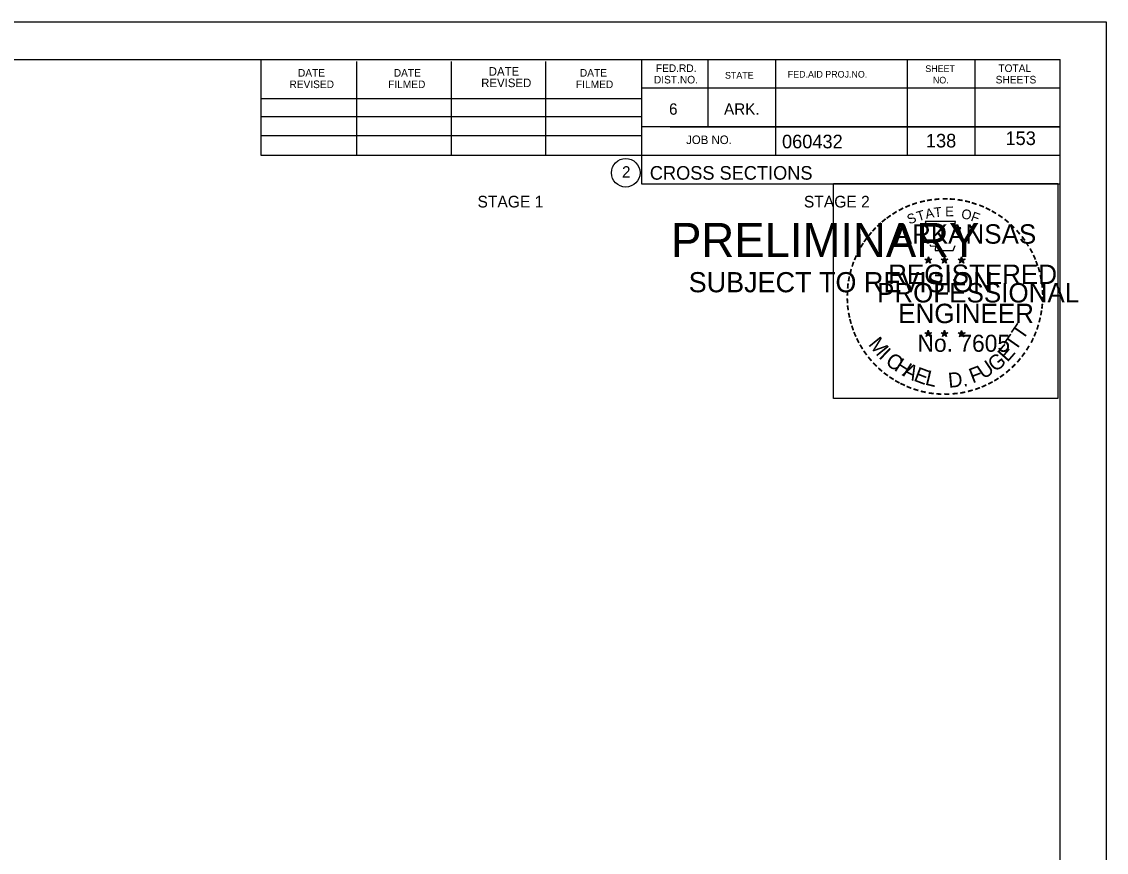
# Model space of a CAD drawing. Extents: x 1538688 to 1540766, y 656250 to 671912.
# Drawn here: x 1538909.5 to 1539021.1, y 669906 to 669991.5 of the extents above; entities that cross this region are included whole.
import ezdxf

# ---------------------------------------------------------------- set-up
doc = ezdxf.new("R2010")
doc.units = 0
for name, color, linetype in [('26', 7, 'Continuous'), ('7', 7, 'Continuous'), ('8', 7, 'Continuous'), ('9', 7, 'Continuous'), ('Default', 7, 'Continuous'), ('RipRap', 7, 'Continuous')]:
    doc.layers.add(name, color=color, linetype=linetype)

msp = doc.modelspace()

# ---------------------------------------------------------------- linework, layer by layer
at = {"layer": '26'}
msp.add_line((1538687.78, 669991.53), (1539021.11, 669991.53), dxfattribs=at)
for points in [[(1538687.77, 669991.53), (1539021.11, 669991.53), (1539021.11, 669778.19), (1538687.77, 669778.19)], [(1538993.03, 669974.87), (1539016.13, 669974.87), (1539016.13, 669952.72), (1538993.03, 669952.72)]]:
    msp.add_lwpolyline(points, close=True, dxfattribs=at)
at = {"layer": '8'}
for p, q in [((1539002.44, 669967.08), (1539002.79, 669966.97)), ((1539002.44, 669967.08), (1539002.69, 669967.04)), ((1539002.44, 669967.08), (1539002.68, 669966.96)), ((1539002.57, 669966.67), (1539002.79, 669966.97)), ((1539002.57, 669966.67), (1539002.7, 669966.92)), ((1539002.57, 669966.67), (1539002.79, 669966.89)), ((1539002.79, 669967.33), (1539002.75, 669967.08)), ((1539002.79, 669966.97), (1539002.79, 669967.33)), ((1539002.79, 669967.33), (1539002.84, 669967.08)), ((1539003.13, 669967.08), (1539002.79, 669966.97)), ((1539003, 669966.67), (1539002.79, 669966.97)), ((1539003, 669966.67), (1539002.79, 669966.89)), ((1539003.13, 669967.08), (1539002.85, 669967.03)), ((1539003, 669966.67), (1539002.86, 669966.96)), ((1539003.13, 669967.08), (1539002.93, 669966.98)), ((1539004.11, 669967.08), (1539004.46, 669966.97)), ((1539004.11, 669967.08), (1539004.36, 669967.04)), ((1539004.11, 669967.08), (1539004.35, 669966.96)), ((1539004.24, 669966.67), (1539004.46, 669966.97)), ((1539004.24, 669966.67), (1539004.37, 669966.92)), ((1539004.24, 669966.67), (1539004.46, 669966.89)), ((1539004.46, 669967.33), (1539004.42, 669967.08)), ((1539004.46, 669966.97), (1539004.46, 669967.33)), ((1539004.46, 669967.33), (1539004.51, 669967.08)), ((1539004.8, 669967.08), (1539004.46, 669966.97)), ((1539004.67, 669966.67), (1539004.46, 669966.97)), ((1539004.67, 669966.67), (1539004.46, 669966.89)), ((1539004.8, 669967.08), (1539004.52, 669967.03)), ((1539004.67, 669966.67), (1539004.53, 669966.96)), ((1539004.8, 669967.08), (1539004.6, 669966.98)), ((1539005.87, 669967.07), (1539006.22, 669966.96)), ((1539005.87, 669967.07), (1539006.13, 669967.02)), ((1539005.87, 669967.07), (1539006.11, 669966.95)), ((1539006.01, 669966.66), (1539006.22, 669966.96)), ((1539006.01, 669966.66), (1539006.13, 669966.9)), ((1539006.01, 669966.66), (1539006.22, 669966.88)), ((1539006.22, 669967.32), (1539006.18, 669967.07)), ((1539006.22, 669966.96), (1539006.22, 669967.32)), ((1539006.22, 669967.32), (1539006.27, 669967.07)), ((1539006.57, 669967.07), (1539006.22, 669966.96)), ((1539006.43, 669966.66), (1539006.22, 669966.96)), ((1539006.43, 669966.66), (1539006.22, 669966.87)), ((1539006.57, 669967.07), (1539006.28, 669967.02)), ((1539006.43, 669966.66), (1539006.3, 669966.95)), ((1539006.57, 669967.07), (1539006.36, 669966.97)), ((1539002.78, 669959.76), (1539002.74, 669959.51)), ((1539002.78, 669959.4), (1539002.78, 669959.76)), ((1539002.78, 669959.76), (1539002.83, 669959.51)), ((1539004.45, 669959.76), (1539004.41, 669959.51)), ((1539004.45, 669959.4), (1539004.45, 669959.76)), ((1539004.45, 669959.76), (1539004.5, 669959.51)), ((1539006.22, 669959.75), (1539006.18, 669959.5)), ((1539006.22, 669959.39), (1539006.22, 669959.75)), ((1539006.22, 669959.75), (1539006.27, 669959.5)), ((1539002.43, 669959.51), (1539002.78, 669959.4)), ((1539002.43, 669959.51), (1539002.69, 669959.46)), ((1539002.43, 669959.51), (1539002.67, 669959.39)), ((1539002.57, 669959.1), (1539002.78, 669959.4)), ((1539002.57, 669959.1), (1539002.69, 669959.34)), ((1539002.57, 669959.1), (1539002.78, 669959.32)), ((1539003.13, 669959.51), (1539002.78, 669959.4)), ((1539003, 669959.1), (1539002.78, 669959.4)), ((1539003, 669959.1), (1539002.78, 669959.31)), ((1539003.13, 669959.51), (1539002.84, 669959.46)), ((1539003, 669959.1), (1539002.86, 669959.39)), ((1539003.13, 669959.51), (1539002.93, 669959.41)), ((1539004.1, 669959.51), (1539004.45, 669959.4)), ((1539004.1, 669959.51), (1539004.36, 669959.46)), ((1539004.1, 669959.51), (1539004.34, 669959.39)), ((1539004.24, 669959.1), (1539004.45, 669959.4)), ((1539004.24, 669959.1), (1539004.36, 669959.34)), ((1539004.24, 669959.1), (1539004.45, 669959.32)), ((1539004.8, 669959.51), (1539004.45, 669959.4)), ((1539004.67, 669959.1), (1539004.45, 669959.4)), ((1539004.67, 669959.1), (1539004.45, 669959.31)), ((1539004.8, 669959.51), (1539004.51, 669959.46)), ((1539004.67, 669959.1), (1539004.53, 669959.39)), ((1539004.8, 669959.51), (1539004.6, 669959.41)), ((1539005.87, 669959.5), (1539006.22, 669959.39)), ((1539005.87, 669959.5), (1539006.12, 669959.45)), ((1539005.87, 669959.5), (1539006.11, 669959.38)), ((1539006, 669959.09), (1539006.22, 669959.39)), ((1539006, 669959.09), (1539006.13, 669959.33)), ((1539006, 669959.09), (1539006.22, 669959.31)), ((1539006.57, 669959.5), (1539006.22, 669959.39)), ((1539006.43, 669959.09), (1539006.22, 669959.39)), ((1539006.43, 669959.09), (1539006.22, 669959.3)), ((1539006.57, 669959.5), (1539006.28, 669959.45)), ((1539006.43, 669959.09), (1539006.3, 669959.38)), ((1539006.57, 669959.5), (1539006.36, 669959.4))]:
    msp.add_line(p, q, dxfattribs=at)
for points in [[(1539002.48, 669970.96), (1539002.75, 669970.13)], [(1539005.99, 669970.04), (1539006.13, 669970.32), (1539005.45, 669970.3), (1539005.6, 669970.96), (1539002.48, 669970.96)], [(1539002.97, 669968.54), (1539002.97, 669968.45), (1539003.53, 669968.43), (1539003.48, 669967.96), (1539005.35, 669967.96), (1539005.55, 669968.49)], [(1539002.79, 669967.33), (1539003, 669966.67), (1539002.44, 669967.08), (1539003.13, 669967.08), (1539002.57, 669966.67), (1539002.79, 669967.33)], [(1539004.46, 669967.33), (1539004.67, 669966.67), (1539004.11, 669967.08), (1539004.8, 669967.08), (1539004.24, 669966.67), (1539004.46, 669967.33)], [(1539006.22, 669967.32), (1539006.43, 669966.66), (1539005.87, 669967.07), (1539006.57, 669967.07), (1539006.01, 669966.66), (1539006.22, 669967.32)], [(1539002.78, 669959.76), (1539003, 669959.1), (1539002.43, 669959.51), (1539003.13, 669959.51), (1539002.57, 669959.1), (1539002.78, 669959.76)], [(1539004.45, 669959.76), (1539004.67, 669959.1), (1539004.1, 669959.51), (1539004.8, 669959.51), (1539004.24, 669959.1), (1539004.45, 669959.76)], [(1539006.22, 669959.75), (1539006.43, 669959.09), (1539005.87, 669959.5), (1539006.57, 669959.5), (1539006, 669959.09), (1539006.22, 669959.75)]]:
    msp.add_lwpolyline(points, dxfattribs=at)
for centre, radius in [((1539002.79, 669966.97), 0.172), ((1539002.79, 669966.97), 0.145), ((1539002.79, 669966.97), 0.116), ((1539002.79, 669966.97), 0.0991), ((1539002.79, 669966.97), 0.0747), ((1539002.79, 669966.97), 0.0495), ((1539002.79, 669966.97), 0.0296), ((1539004.46, 669966.97), 0.172), ((1539004.46, 669966.97), 0.145), ((1539004.46, 669966.97), 0.116), ((1539004.46, 669966.97), 0.0991), ((1539004.46, 669966.97), 0.0747), ((1539004.46, 669966.97), 0.0495), ((1539004.46, 669966.97), 0.0296), ((1539006.22, 669966.96), 0.172), ((1539006.22, 669966.96), 0.145), ((1539006.22, 669966.96), 0.116), ((1539006.22, 669966.96), 0.0991), ((1539006.22, 669966.96), 0.0747), ((1539006.22, 669966.96), 0.0495), ((1539006.22, 669966.96), 0.0296), ((1539002.78, 669959.4), 0.172), ((1539002.78, 669959.4), 0.145), ((1539002.78, 669959.4), 0.116), ((1539002.78, 669959.4), 0.0991), ((1539002.78, 669959.4), 0.0747), ((1539002.78, 669959.4), 0.0495), ((1539002.78, 669959.4), 0.0296), ((1539004.45, 669959.4), 0.172), ((1539004.45, 669959.4), 0.145), ((1539004.45, 669959.4), 0.116), ((1539004.45, 669959.4), 0.0991), ((1539004.45, 669959.4), 0.0747), ((1539004.45, 669959.4), 0.0495), ((1539004.45, 669959.4), 0.0296), ((1539006.22, 669959.39), 0.172), ((1539006.22, 669959.39), 0.145), ((1539006.22, 669959.39), 0.116), ((1539006.22, 669959.39), 0.0991), ((1539006.22, 669959.39), 0.0747), ((1539006.22, 669959.39), 0.0495), ((1539006.22, 669959.39), 0.0296)]:
    msp.add_circle(centre, radius, dxfattribs=at)
at = {"layer": 'RipRap'}
for p, q in [((1538700.18, 669987.63), (1539016.36, 669987.63)), ((1538934.1, 669977.75), (1538934.1, 669987.63)), ((1538943.96, 669977.75), (1538943.96, 669987.43)), ((1538953.72, 669977.75), (1538953.72, 669987.43)), ((1538963.4, 669977.75), (1538963.4, 669987.43)), ((1538973.26, 669987.63), (1538973.26, 669974.83)), ((1538980.1, 669987.63), (1538980.1, 669980.69)), ((1538987.04, 669987.63), (1538987.04, 669977.75)), ((1539000.62, 669987.63), (1539000.62, 669977.75)), ((1539007.56, 669987.63), (1539007.56, 669977.75)), ((1539016.36, 669782.17), (1539016.36, 669987.63)), ((1539016.36, 669984.69), (1538973.26, 669984.69)), ((1539016.36, 669984.71), (1539016.36, 669984.71)), ((1538934.1, 669983.61), (1538973.26, 669983.61)), ((1538934.1, 669981.75), (1538973.26, 669981.75)), ((1539016.36, 669980.69), (1538973.26, 669980.69)), ((1538976.22, 669980.69), (1539016.36, 669980.69)), ((1538934.1, 669977.75), (1538934.1, 669979.81)), ((1538934.1, 669979.81), (1538973.26, 669979.81)), ((1539016.36, 669977.75), (1538934.1, 669977.75)), ((1538973.26, 669974.83), (1539016.36, 669974.83))]:
    msp.add_line(p, q, dxfattribs=at)
msp.add_circle((1538971.64, 669975.97), 1.47, dxfattribs=at)

# ---------------------------------------------------------------- texts
at = {"layer": '7'}
for s, p in [('138', (1539002.54, 669978.58)), ('153', (1539010.73, 669978.83))]:
    msp.add_text(s, height=1.4, dxfattribs=at).set_placement(p)
at = {"layer": '8'}
for s, height, rotation, p in [('-', 1.6, 13.6301, (1539001.98, 669972.33)), ('-', 1.6, 10.2193, (1539002.66, 669972.49)), ('-', 1.6, 5.8968, (1539003.38, 669972.6)), ('-', 1.6, 0.1862, (1539004.16, 669972.67)), ('-', 1.6, 357.743, (1539004.88, 669972.66)), ('-', 1.6, 352.1617, (1539005.62, 669972.6)), ('-', 1.6, 347.2049, (1539006.34, 669972.49)), ('-', 1.6, 34.0636, (1538999.36, 669971.13)), ('-', 1.6, 28.7918, (1538999.96, 669971.5)), ('-', 1.6, 24.3072, (1539000.59, 669971.82)), ('-', 1.6, 19.1761, (1539001.23, 669972.09)), ('T', 1, 16.4036, (1539001.75, 669970.97)), ('A', 1, 11.2132, (1539002.57, 669971.22)), ('T', 1, 6.0228, (1539003.42, 669971.38)), ('E', 1, 0.8323, (1539004.53, 669971.49)), ('O', 1, 350.4515, (1539006.13, 669971.28)), ('-', 1.6, 342.3362, (1539006.98, 669972.33)), ('-', 1.6, 337.8551, (1539007.71, 669972.11)), ('-', 1.6, 334.1211, (1539008.34, 669971.84)), ('-', 1.6, 329.6409, (1539008.92, 669971.56)), ('-', 1.6, 38.9507, (1538998.31, 669970.36)), ('-', 1.6, 36.2317, (1538998.79, 669970.73)), ('S', 1, 21.594, (1539000.83, 669970.64)), ('F', 1, 340.0707, (1539007.09, 669971.06)), ('-', 1.6, 325.8627, (1539009.57, 669971.19)), ('-', 1.6, 320.5297, (1539010.18, 669970.77)), ('-', 1.6, 50.6142, (1538997.03, 669968.98)), ('-', 1.6, 48.423, (1538997.43, 669969.46)), ('-', 1.6, 42.9622, (1538997.88, 669969.94)), ('ARKANSAS', 2, 360, (1538999.33, 669968.67)), ('-', 1.6, 315.5786, (1539010.77, 669970.28)), ('-', 1.6, 309.8797, (1539011.34, 669969.73)), ('-', 1.6, 58.0706, (1538996.29, 669967.88)), ('-', 1.6, 54.2325, (1538996.61, 669968.41)), ('-', 1.6, 306.6522, (1539011.87, 669969.13)), ('-', 1.4, 303.6753, (1539012.35, 669968.56)), ('-', 1.6, 62.8713, (1538995.97, 669967.27)), ('-', 1.6, 299.6684, (1539012.67, 669967.95)), ('-', 1.6, 294.6628, (1539013, 669967.34)), ('-', 1.6, 72.3945, (1538995.5, 669966.03)), ('-', 1.6, 67.7743, (1538995.72, 669966.66)), ('REGISTERED', 2, 360, (1538998.65, 669964.52)), ('DWB', 0.01, 360, (1539002.77, 669966.96)), ('DWB', 0.01, 360, (1539004.44, 669966.96)), ('DWB', 0.01, 360, (1539006.21, 669966.95)), ('-', 1.6, 290.5728, (1539013.25, 669966.76)), ('-', 1.6, 81.2013, (1538995.17, 669964.6)), ('-', 1.6, 75.461, (1538995.3, 669965.31)), ('-', 1.6, 285.1233, (1539013.49, 669966.18)), ('-', 1.6, 280.5493, (1539013.69, 669965.44)), ('-', 1.6, 85.1863, (1538995.09, 669963.91)), ('PROFESSIONAL', 2, 360, (1538997.51, 669962.62)), ('-', 1.6, 276.5962, (1539013.85, 669964.67)), ('-', 1.6, 89.0622, (1538995.07, 669963.21)), ('-', 1.6, 274.3301, (1539013.91, 669963.95)), ('-', 1.6, 269.9407, (1539013.94, 669963.32)), ('-', 1.6, 94.1959, (1538995.1, 669962.48)), ('-', 1.6, 98.9479, (1538995.17, 669961.82)), ('ENGINEER', 2, 360, (1538999.69, 669960.49)), ('-', 1.6, 263.5172, (1539013.93, 669962.65)), ('-', 1.6, 101.7149, (1538995.31, 669961.08)), ('-', 1.6, 105.4578, (1538995.47, 669960.49)), ('-', 1.6, 255.7626, (1539013.74, 669961.32)), ('-', 1.6, 260.9953, (1539013.85, 669962)), ('-', 1.6, 109.0874, (1538995.69, 669959.86)), ('T', 1.54, 55.055, (1539012.5, 669958.66)), ('-', 1.6, 252.8681, (1539013.56, 669960.6)), ('-', 1.6, 114.0643, (1538995.94, 669959.26)), ('-', 1.6, 115.7289, (1538996.24, 669958.64)), ('M', 1.54, 308.9175, (1538996.55, 669958.29)), ('No. 7605', 1.757, 360, (1539001.67, 669957.54)), ('DWB', 0.01, 360, (1539002.77, 669959.39)), ('DWB', 0.01, 360, (1539004.44, 669959.39)), ('DWB', 0.01, 360, (1539006.2, 669959.38)), ('T', 1.54, 55.055, (1539011.77, 669957.54)), ('-', 1.6, 244.6197, (1539013.08, 669959.3)), ('-', 1.6, 247.8887, (1539013.34, 669959.93)), ('-', 1.6, 120.4471, (1538996.6, 669958.06)), ('-', 1.6, 125.8934, (1538997, 669957.5)), ('I', 1.54, 316.4636, (1538997.6, 669956.97)), ('E', 1.54, 48.7313, (1539010.93, 669956.41)), ('-', 1.6, 233.8452, (1539012.28, 669957.9)), ('-', 1.6, 239.0712, (1539012.68, 669958.55)), ('-', 1.6, 130.7181, (1538997.47, 669956.94)), ('-', 1.6, 134.2238, (1538997.98, 669956.4)), ('C', 1.54, 324.0197, (1538998.27, 669956.34)), ('H', 1.54, 327.5342, (1538999.18, 669955.69)), ('U', 1.54, 34.4052, (1539008.47, 669954.66)), ('G', 1.54, 38.2173, (1539009.67, 669955.39)), ('-', 1.6, 231.2538, (1539011.85, 669957.33)), ('-', 1.6, 138.9338, (1538998.51, 669955.93)), ('-', 1.6, 144.6463, (1538999.06, 669955.53)), ('A', 1.54, 332.5513, (1539000.03, 669955.15)), ('E', 1.54, 339.2068, (1539001.19, 669954.59)), ('L', 1.54, 346.2929, (1539002.38, 669954.17)), ('D.', 1.54, 5.2602, (1539004.89, 669953.83)), ('F', 1.54, 20.8202, (1539007.34, 669954.27)), ('-', 1.6, 215.7363, (1539010.3, 669955.78)), ('-', 1.6, 221.0851, (1539010.85, 669956.26)), ('-', 1.6, 225.7653, (1539011.37, 669956.77)), ('-', 1.6, 148.0898, (1538999.63, 669955.16)), ('-', 1.6, 151.5704, (1539000.2, 669954.83)), ('-', 1.6, 154.6002, (1539000.73, 669954.59)), ('-', 1.6, 204.2516, (1539008.59, 669954.73)), ('-', 1.6, 207.3568, (1539009.21, 669955.05)), ('-', 1.6, 212.2491, (1539009.77, 669955.4)), ('-', 1.6, 158.5612, (1539001.35, 669954.33)), ('-', 1.6, 162.7983, (1539002.04, 669954.12)), ('-', 1.6, 167.5555, (1539002.75, 669953.95)), ('-', 1.6, 173.1155, (1539003.52, 669953.84)), ('-', 1.6, 176.5183, (1539004.27, 669953.79)), ('-', 1.6, 181.5918, (1539005.02, 669953.81)), ('-', 1.6, 185.8167, (1539005.83, 669953.89)), ('-', 1.6, 191.2858, (1539006.56, 669954.02)), ('-', 1.6, 195.4743, (1539007.29, 669954.22)), ('-', 1.6, 200.7184, (1539007.97, 669954.46))]:
    msp.add_text(s, height=height, rotation=rotation, dxfattribs=at).set_placement(p)
at = {"layer": '9'}
for s, height, p in [('PRELIMINARY', 3.5, (1538976.31, 669967.3)), ('DWB', 0.01, (1538977.06, 669969.15)), ('SUBJECT TO REVISION', 2.0751, (1538978.12, 669963.67))]:
    msp.add_text(s, height=height, rotation=360, dxfattribs=at).set_placement(p)
at = {"layer": 'Default'}
for s, p in [('STAGE 1', (1538956.38, 669972.4)), ('STAGE 2', (1538989.98, 669972.4))]:
    msp.add_text(s, height=1.2, dxfattribs=at).set_placement(p)
at = {"layer": 'RipRap'}
for s, height, p in [('DATE', 0.782, (1538937.9, 669985.87)), ('DATE', 0.782, (1538947.76, 669985.87)), ('DATE', 0.879, (1538957.54, 669985.97)), ('DATE', 0.782, (1538966.92, 669985.87)), ('FED.RD.', 0.782, (1538974.74, 669986.35)), ('SHEET', 0.684, (1539002.48, 669986.35)), ('TOTAL', 0.782, (1539010, 669986.35)), ('REVISED', 0.782, (1538937.02, 669984.69)), ('FILMED', 0.782, (1538947.18, 669984.69)), ('REVISED', 0.879, (1538956.76, 669984.79)), ('FILMED', 0.782, (1538966.52, 669984.69)), ('DIST.NO.', 0.782, (1538974.54, 669985.17)), ('STATE', 0.684, (1538981.86, 669985.67)), ('FED.AID PROJ.NO.', 0.684, (1538988.32, 669985.77)), ('NO.', 0.684, (1539003.26, 669985.17)), ('SHEETS', 0.782, (1539009.72, 669985.17)), ('6', 1.17, (1538976.1, 669981.95)), ('ARK.', 1.172, (1538981.76, 669981.95)), ('060432', 1.4, (1538987.73, 669978.49)), ('JOB NO.', 0.879, (1538977.86, 669978.93)), ('2', 1.17, (1538971.26, 669975.48)), ('CROSS SECTIONS', 1.4, (1538974.12, 669975.26))]:
    msp.add_text(s, height=height, rotation=360, dxfattribs=at).set_placement(p)

doc.saveas('drawing.dxf')
